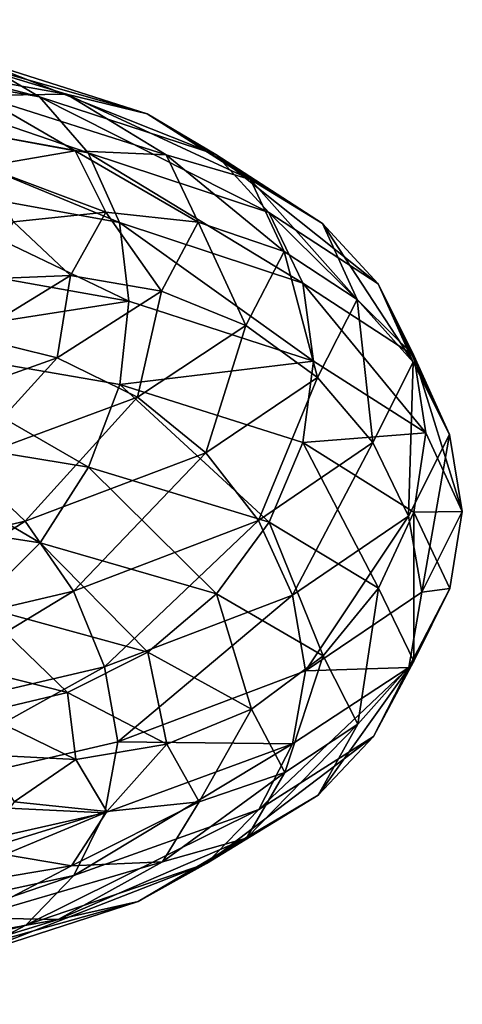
# Model space of a CAD drawing. Header units: metres. Extents: x -109 to 109, y -452 to 89.
# Tile 336 of 656: x 15.58 to 19, y -131.46 to -123.86. Entities that reach past the tile are written whole.
import ezdxf

# ---------------------------------------------------------------- set-up
doc = ezdxf.new("R2010")
doc.units = ezdxf.units.M
doc.layers.add('solid_K244270000C71_000_01', color=7, linetype='CONTINUOUS')

msp = doc.modelspace()

# ---------------------------------------------------------------- linework, layer by layer
at = {"layer": 'solid_K244270000C71_000_01'}
for points in [[(13.451397, -123.856522, 870.59613), (13.88169, -124.122383, 871.083862), (15.73385, -124.452393, 868.399597)], [(15.246146, -124.164093, 867.989197), (13.451397, -123.856522, 870.59613), (15.73385, -124.452393, 868.399597)], [(14.055089, -124.094666, 867.224915), (14.672877, -124.045753, 867.589294), (15.942776, -124.432686, 864.828674)], [(14.672877, -124.045753, 867.589294), (15.246146, -124.164093, 867.989197), (16.56566, -124.584534, 865.12854)], [(15.942776, -124.432686, 864.828674), (14.672877, -124.045753, 867.589294), (16.56566, -124.584534, 865.12854)], [(13.88169, -124.122383, 871.083862), (14.213433, -124.539406, 871.537598), (16.109858, -124.883583, 868.793274)], [(15.73385, -124.452393, 868.399597), (13.88169, -124.122383, 871.083862), (16.109858, -124.883583, 868.793274)], [(15.27152, -124.442825, 864.571777), (14.055089, -124.094666, 867.224915), (15.942776, -124.432686, 864.828674)], [(15.246146, -124.164093, 867.989197), (15.73385, -124.452393, 868.399597), (17.095573, -124.898323, 865.453308)], [(16.56566, -124.584534, 865.12854), (15.246146, -124.164093, 867.989197), (17.095573, -124.898323, 865.453308)], [(16.008253, -124.868843, 861.76001), (14.600507, -124.608063, 864.374146), (15.27152, -124.442825, 864.571777)], [(15.27152, -124.442825, 864.571777), (15.942776, -124.432686, 864.828674), (16.711893, -124.900795, 861.902649)], [(16.008253, -124.868843, 861.76001), (15.27152, -124.442825, 864.571777), (16.711893, -124.900795, 861.902649)], [(15.73385, -124.452393, 868.399597), (16.109858, -124.883583, 868.793274), (17.504124, -125.345757, 865.780396)], [(17.095573, -124.898323, 865.453308), (15.73385, -124.452393, 868.399597), (17.504124, -125.345757, 865.780396)], [(15.942776, -124.432686, 864.828674), (16.56566, -124.584534, 865.12854), (17.364826, -125.089088, 862.095947)], [(16.711893, -124.900795, 861.902649), (15.942776, -124.432686, 864.828674), (17.364826, -125.089088, 862.095947)], [(14.213433, -124.539406, 871.537598), (14.426891, -125.073227, 871.925842), (16.351795, -125.422668, 869.142395)], [(16.109858, -124.883583, 868.793274), (14.213433, -124.539406, 871.537598), (16.351795, -125.422668, 869.142395)], [(16.008253, -124.868843, 861.76001), (15.30487, -124.989731, 861.676392), (14.600507, -124.608063, 864.374146)], [(16.56566, -124.584534, 865.12854), (17.095573, -124.898323, 865.453308), (17.920305, -125.430695, 862.329468)], [(17.364826, -125.089088, 862.095947), (16.56566, -124.584534, 865.12854), (17.920305, -125.430695, 862.329468)], [(16.245913, -125.342354, 858.87207), (15.30487, -124.989731, 861.676392), (16.008253, -124.868843, 861.76001)], [(16.008253, -124.868843, 861.76001), (16.711893, -124.900795, 861.902649), (16.959997, -125.418427, 858.897034)], [(16.245913, -125.342354, 858.87207), (16.008253, -124.868843, 861.76001), (16.959997, -125.418427, 858.897034)], [(16.109858, -124.883583, 868.793274), (16.351795, -125.422668, 869.142395), (17.767, -125.891045, 866.085999)], [(17.504124, -125.345757, 865.780396), (16.109858, -124.883583, 868.793274), (17.767, -125.891045, 866.085999)], [(16.711893, -124.900795, 861.902649), (17.364826, -125.089088, 862.095947), (17.622623, -125.644974, 858.980652)], [(16.959997, -125.418427, 858.897034), (16.711893, -124.900795, 861.902649), (17.622623, -125.644974, 858.980652)], [(17.095573, -124.898323, 865.453308), (17.504124, -125.345757, 865.780396), (18.348562, -125.895943, 862.58551)], [(17.920305, -125.430695, 862.329468), (17.095573, -124.898323, 865.453308), (18.348562, -125.895943, 862.58551)], [(16.245913, -125.342354, 858.87207), (15.532085, -125.416801, 858.905701), (15.30487, -124.989731, 861.676392)], [(14.426891, -125.073227, 871.925842), (14.484621, -125.685883, 872.238586), (16.423031, -126.029953, 869.444031)], [(16.351795, -125.422668, 869.142395), (14.426891, -125.073227, 871.925842), (16.423031, -126.029953, 869.444031)], [(17.364826, -125.089088, 862.095947), (17.920305, -125.430695, 862.329468), (18.18635, -126.015854, 859.1203)], [(17.622623, -125.644974, 858.980652), (17.364826, -125.089088, 862.095947), (18.18635, -126.015854, 859.1203)], [(15.973841, -125.83123, 855.991821), (15.532085, -125.416801, 858.905701), (16.245913, -125.342354, 858.87207)], [(15.973841, -125.83123, 855.991821), (16.245913, -125.342354, 858.87207), (16.675966, -125.95208, 855.899536)], [(16.245913, -125.342354, 858.87207), (16.959997, -125.418427, 858.897034), (16.675966, -125.95208, 855.899536)], [(15.973841, -125.83123, 855.991821), (15.271969, -125.858597, 856.142212), (15.532085, -125.416801, 858.905701)], [(16.675966, -125.95208, 855.899536), (16.959997, -125.418427, 858.897034), (17.327497, -126.217491, 855.873901)], [(16.959997, -125.418427, 858.897034), (17.622623, -125.644974, 858.980652), (17.327497, -126.217491, 855.873901)], [(17.504124, -125.345757, 865.780396), (17.767, -125.891045, 866.085999), (18.624123, -126.448204, 862.844604)], [(18.348562, -125.895943, 862.58551), (17.504124, -125.345757, 865.780396), (18.624123, -126.448204, 862.844604)], [(16.351795, -125.422668, 869.142395), (16.423031, -126.029953, 869.444031), (17.850533, -126.493179, 866.372253)], [(17.767, -125.891045, 866.085999), (16.351795, -125.422668, 869.142395), (17.850533, -126.493179, 866.372253)], [(17.920305, -125.430695, 862.329468), (18.348562, -125.895943, 862.58551), (18.620966, -126.499931, 859.303162)], [(18.18635, -126.015854, 859.1203), (17.920305, -125.430695, 862.329468), (18.620966, -126.499931, 859.303162)], [(17.327497, -126.217491, 855.873901), (17.622623, -125.644974, 858.980652), (17.881783, -126.618172, 855.919861)], [(17.622623, -125.644974, 858.980652), (18.18635, -126.015854, 859.1203), (17.881783, -126.618172, 855.919861)], [(16.423031, -126.029953, 869.444031), (14.484621, -125.685883, 872.238586), (14.42836, -126.340515, 872.385315)], [(15.202868, -126.302788, 853.201782), (15.271969, -125.858597, 856.142212), (15.973841, -125.83123, 855.991821)], [(15.202868, -126.302788, 853.201782), (15.973841, -125.83123, 855.991821), (15.871106, -126.467651, 852.996277)], [(15.973841, -125.83123, 855.991821), (16.675966, -125.95208, 855.899536), (15.871106, -126.467651, 852.996277)], [(17.767, -125.891045, 866.085999), (17.850533, -126.493179, 866.372253), (18.716921, -127.045288, 863.11377)], [(18.624123, -126.448204, 862.844604), (17.767, -125.891045, 866.085999), (18.716921, -127.045288, 863.11377)], [(18.348562, -125.895943, 862.58551), (18.624123, -126.448204, 862.844604), (18.900616, -127.059692, 859.514343)], [(18.620966, -126.499931, 859.303162), (18.348562, -125.895943, 862.58551), (18.900616, -127.059692, 859.514343)], [(15.871106, -126.467651, 852.996277), (16.675966, -125.95208, 855.899536), (16.49119, -126.771309, 852.865051)], [(16.675966, -125.95208, 855.899536), (17.327497, -126.217491, 855.873901), (16.49119, -126.771309, 852.865051)], [(17.881783, -126.618172, 855.919861), (18.18635, -126.015854, 859.1203), (18.30912, -127.121506, 856.029785)], [(18.18635, -126.015854, 859.1203), (18.620966, -126.499931, 859.303162), (18.30912, -127.121506, 856.029785)], [(16.423031, -126.029953, 869.444031), (14.42836, -126.340515, 872.385315), (16.35346, -126.672363, 869.599426)], [(17.850533, -126.493179, 866.372253), (16.423031, -126.029953, 869.444031), (16.35346, -126.672363, 869.599426)], [(16.49119, -126.771309, 852.865051), (17.327497, -126.217491, 855.873901), (17.018723, -127.201378, 852.820618)], [(17.327497, -126.217491, 855.873901), (17.881783, -126.618172, 855.919861), (17.018723, -127.201378, 852.820618)], [(15.202868, -126.302788, 853.201782), (15.871106, -126.467651, 852.996277), (14.569446, -126.930374, 850.272034)], [(14.42836, -126.340515, 872.385315), (14.216184, -126.999451, 872.429443), (16.112974, -127.309906, 869.680603)], [(16.35346, -126.672363, 869.599426), (14.42836, -126.340515, 872.385315), (16.112974, -127.309906, 869.680603)], [(14.569446, -126.930374, 850.272034), (15.871106, -126.467651, 852.996277), (15.138674, -127.270424, 850.042419)], [(15.871106, -126.467651, 852.996277), (16.49119, -126.771309, 852.865051), (15.138674, -127.270424, 850.042419)], [(18.624123, -126.448204, 862.844604), (18.716921, -127.045288, 863.11377), (18.999571, -127.652046, 859.764954)], [(18.900616, -127.059692, 859.514343), (18.624123, -126.448204, 862.844604), (18.999571, -127.652046, 859.764954)], [(17.850533, -126.493179, 866.372253), (16.35346, -126.672363, 869.599426), (17.768808, -127.121414, 866.539856)], [(18.716921, -127.045288, 863.11377), (17.850533, -126.493179, 866.372253), (17.768808, -127.121414, 866.539856)], [(18.30912, -127.121506, 856.029785), (18.620966, -126.499931, 859.303162), (18.584085, -127.689049, 856.193115)], [(18.620966, -126.499931, 859.303162), (18.900616, -127.059692, 859.514343), (18.584085, -127.689049, 856.193115)], [(17.018723, -127.201378, 852.820618), (17.881783, -126.618172, 855.919861), (17.425434, -127.723755, 852.860107)], [(17.881783, -126.618172, 855.919861), (18.30912, -127.121506, 856.029785), (17.425434, -127.723755, 852.860107)], [(16.35346, -126.672363, 869.599426), (16.112974, -127.309906, 869.680603), (17.507511, -127.735046, 866.661682)], [(17.768808, -127.121414, 866.539856), (16.35346, -126.672363, 869.599426), (17.507511, -127.735046, 866.661682)], [(15.138674, -127.270424, 850.042419), (16.49119, -126.771309, 852.865051), (15.62294, -127.728477, 849.913635)], [(16.49119, -126.771309, 852.865051), (17.018723, -127.201378, 852.820618), (15.62294, -127.728477, 849.913635)], [(14.216184, -126.999451, 872.429443), (13.885524, -127.610901, 872.348511), (15.738196, -127.894051, 869.658203)], [(16.112974, -127.309906, 869.680603), (14.216184, -126.999451, 872.429443), (15.738196, -127.894051, 869.658203)], [(18.716921, -127.045288, 863.11377), (17.768808, -127.121414, 866.539856), (18.626019, -127.658081, 863.294678)], [(18.584085, -127.689049, 856.193115), (18.900616, -127.059692, 859.514343), (18.687002, -128.275955, 856.430359)], [(18.999571, -127.652046, 859.764954), (18.716921, -127.045288, 863.11377), (18.626019, -127.658081, 863.294678)], [(18.900616, -127.059692, 859.514343), (18.999571, -127.652046, 859.764954), (18.687002, -128.275955, 856.430359)], [(17.425434, -127.723755, 852.860107), (18.30912, -127.121506, 856.029785), (17.68713, -128.299103, 852.977234)], [(17.768808, -127.121414, 866.539856), (17.507511, -127.735046, 866.661682), (18.352114, -128.245972, 863.459717)], [(18.30912, -127.121506, 856.029785), (18.584085, -127.689049, 856.193115), (17.68713, -128.299103, 852.977234)], [(18.626019, -127.658081, 863.294678), (17.768808, -127.121414, 866.539856), (18.352114, -128.245972, 863.459717)], [(15.62294, -127.728477, 849.913635), (17.018723, -127.201378, 852.820618), (15.996297, -128.269058, 849.887512)], [(17.018723, -127.201378, 852.820618), (17.425434, -127.723755, 852.860107), (15.996297, -128.269058, 849.887512)], [(15.138674, -127.270424, 850.042419), (15.62294, -127.728477, 849.913635), (13.73794, -128.164505, 847.281738)], [(16.112974, -127.309906, 869.680603), (15.738196, -127.894051, 869.658203), (17.100296, -128.288544, 866.703796)], [(17.507511, -127.735046, 866.661682), (16.112974, -127.309906, 869.680603), (17.100296, -128.288544, 866.703796)], [(15.738196, -127.894051, 869.658203), (13.885524, -127.610901, 872.348511), (15.251497, -128.380112, 869.530945)], [(17.68713, -128.299103, 852.977234), (18.584085, -127.689049, 856.193115), (17.788174, -128.883408, 853.188599)], [(18.584085, -127.689049, 856.193115), (18.687002, -128.275955, 856.430359), (17.788174, -128.883408, 853.188599)], [(18.626019, -127.658081, 863.294678), (18.352114, -128.245972, 863.459717), (18.624569, -128.809631, 860.169556)], [(18.90254, -128.24852, 859.960266), (18.626019, -127.658081, 863.294678), (18.624569, -128.809631, 860.169556)], [(18.999571, -127.652046, 859.764954), (18.626019, -127.658081, 863.294678), (18.90254, -128.24852, 859.960266)], [(18.687002, -128.275955, 856.430359), (18.999571, -127.652046, 859.764954), (18.90254, -128.24852, 859.960266)], [(13.73794, -128.164505, 847.281738), (15.62294, -127.728477, 849.913635), (14.066248, -128.721832, 847.196777)], [(15.62294, -127.728477, 849.913635), (15.996297, -128.269058, 849.887512), (14.066248, -128.721832, 847.196777)], [(15.996297, -128.269058, 849.887512), (17.425434, -127.723755, 852.860107), (16.236528, -128.851929, 849.961609)], [(17.425434, -127.723755, 852.860107), (17.68713, -128.299103, 852.977234), (16.236528, -128.851929, 849.961609)], [(17.507511, -127.735046, 866.661682), (17.100296, -128.288544, 866.703796), (17.925255, -128.766388, 863.570251)], [(18.352114, -128.245972, 863.459717), (17.507511, -127.735046, 866.661682), (17.925255, -128.766388, 863.570251)], [(15.738196, -127.894051, 869.658203), (15.251497, -128.380112, 869.530945), (16.571474, -128.739288, 866.661011)], [(17.100296, -128.288544, 866.703796), (15.738196, -127.894051, 869.658203), (16.571474, -128.739288, 866.661011)], [(14.066248, -128.721832, 847.196777), (15.996297, -128.269058, 849.887512), (14.277495, -129.311691, 847.232361)], [(15.996297, -128.269058, 849.887512), (16.236528, -128.851929, 849.961609), (14.277495, -129.311691, 847.232361)], [(16.236528, -128.851929, 849.961609), (17.68713, -128.299103, 852.977234), (16.338779, -129.431473, 850.162964)], [(17.68713, -128.299103, 852.977234), (17.788174, -128.883408, 853.188599), (16.338779, -129.431473, 850.162964)], [(17.100296, -128.288544, 866.703796), (16.571474, -128.739288, 866.661011), (17.37092, -129.178894, 863.617249)], [(17.925255, -128.766388, 863.570251), (17.100296, -128.288544, 866.703796), (17.37092, -129.178894, 863.617249)], [(17.788174, -128.883408, 853.188599), (18.687002, -128.275955, 856.430359), (18.585978, -128.856888, 856.634766)], [(18.352114, -128.245972, 863.459717), (17.925255, -128.766388, 863.570251), (18.191372, -129.295517, 860.350464)], [(18.624569, -128.809631, 860.169556), (18.352114, -128.245972, 863.459717), (18.191372, -129.295517, 860.350464)], [(18.90254, -128.24852, 859.960266), (18.624569, -128.809631, 860.169556), (18.312662, -129.390976, 856.888123)], [(18.585978, -128.856888, 856.634766), (18.90254, -128.24852, 859.960266), (18.312662, -129.390976, 856.888123)], [(18.687002, -128.275955, 856.430359), (18.90254, -128.24852, 859.960266), (18.585978, -128.856888, 856.634766)], [(15.251497, -128.380112, 869.530945), (14.678899, -128.729675, 869.302185), (15.949319, -129.050827, 866.532104)], [(16.571474, -128.739288, 866.661011), (15.251497, -128.380112, 869.530945), (15.949319, -129.050827, 866.532104)], [(15.949319, -129.050827, 866.532104), (14.678899, -128.729675, 869.302185), (15.278306, -129.211304, 866.330566)], [(16.571474, -128.739288, 866.661011), (15.949319, -129.050827, 866.532104), (16.71875, -129.449219, 863.594543)], [(17.37092, -129.178894, 863.617249), (16.571474, -128.739288, 866.661011), (16.71875, -129.449219, 863.594543)], [(17.925255, -128.766388, 863.570251), (17.37092, -129.178894, 863.617249), (17.628809, -129.668045, 860.489685)], [(18.191372, -129.295517, 860.350464), (17.925255, -128.766388, 863.570251), (17.628809, -129.668045, 860.489685)], [(18.624569, -128.809631, 860.169556), (18.191372, -129.295517, 860.350464), (17.886721, -129.841965, 857.13916)], [(18.312662, -129.390976, 856.888123), (18.624569, -128.809631, 860.169556), (17.886721, -129.841965, 857.13916)], [(14.277495, -129.311691, 847.232361), (16.236528, -128.851929, 849.961609), (14.370113, -129.889679, 847.410889)], [(16.236528, -128.851929, 849.961609), (16.338779, -129.431473, 850.162964), (14.370113, -129.889679, 847.410889)], [(16.338779, -129.431473, 850.162964), (17.788174, -128.883408, 853.188599), (17.688931, -129.446609, 853.414795)], [(18.585978, -128.856888, 856.634766), (18.312662, -129.390976, 856.888123), (17.428806, -129.954285, 853.710754)], [(17.688931, -129.446609, 853.414795), (18.585978, -128.856888, 856.634766), (17.428806, -129.954285, 853.710754)], [(17.788174, -128.883408, 853.188599), (18.585978, -128.856888, 856.634766), (17.688931, -129.446609, 853.414795)], [(15.949319, -129.050827, 866.532104), (15.278306, -129.211304, 866.330566), (16.015368, -129.568069, 863.507996)], [(16.71875, -129.449219, 863.594543), (15.949319, -129.050827, 866.532104), (16.015368, -129.568069, 863.507996)], [(16.015368, -129.568069, 863.507996), (15.278306, -129.211304, 866.330566), (15.311728, -129.532715, 863.366211)], [(17.37092, -129.178894, 863.617249), (16.71875, -129.449219, 863.594543), (16.966957, -129.895218, 860.576233)], [(17.628809, -129.668045, 860.489685), (17.37092, -129.178894, 863.617249), (16.966957, -129.895218, 860.576233)], [(18.191372, -129.295517, 860.350464), (17.628809, -129.668045, 860.489685), (17.333578, -130.174042, 857.3703)], [(17.886721, -129.841965, 857.13916), (18.191372, -129.295517, 860.350464), (17.333578, -130.174042, 857.3703)], [(14.370113, -129.889679, 847.410889), (16.338779, -129.431473, 850.162964), (16.238182, -129.980392, 850.395447)], [(17.688931, -129.446609, 853.414795), (17.428806, -129.954285, 853.710754), (15.999392, -130.463058, 850.731079)], [(16.238182, -129.980392, 850.395447), (17.688931, -129.446609, 853.414795), (15.999392, -130.463058, 850.731079)], [(16.338779, -129.431473, 850.162964), (17.688931, -129.446609, 853.414795), (16.238182, -129.980392, 850.395447)], [(18.312662, -129.390976, 856.888123), (17.886721, -129.841965, 857.13916), (17.023422, -130.371078, 854.029419)], [(17.428806, -129.954285, 853.710754), (18.312662, -129.390976, 856.888123), (17.023422, -130.371078, 854.029419)], [(16.71875, -129.449219, 863.594543), (16.015368, -129.568069, 863.507996), (16.25313, -129.970459, 860.608032)], [(16.966957, -129.895218, 860.576233), (16.71875, -129.449219, 863.594543), (16.25313, -129.970459, 860.608032)], [(16.015368, -129.568069, 863.507996), (15.311728, -129.532715, 863.366211), (15.539046, -129.893799, 860.584961)], [(16.25313, -129.970459, 860.608032), (16.015368, -129.568069, 863.507996), (15.539046, -129.893799, 860.584961)], [(17.628809, -129.668045, 860.489685), (16.966957, -129.895218, 860.576233), (16.68281, -130.357452, 857.565735)], [(17.333578, -130.174042, 857.3703), (17.628809, -129.668045, 860.489685), (16.68281, -130.357452, 857.565735)], [(14.370113, -129.889679, 847.410889), (16.238182, -129.980392, 850.395447), (14.278949, -130.422913, 847.663086)], [(16.25313, -129.970459, 860.608032), (15.539046, -129.893799, 860.584961), (15.278812, -130.269791, 857.810547)], [(16.966957, -129.895218, 860.576233), (16.25313, -129.970459, 860.608032), (15.980939, -130.388412, 857.715393)], [(16.68281, -130.357452, 857.565735), (16.966957, -129.895218, 860.576233), (15.980939, -130.388412, 857.715393)], [(17.886721, -129.841965, 857.13916), (17.333578, -130.174042, 857.3703), (16.496979, -130.663422, 854.349304)], [(17.023422, -130.371078, 854.029419), (17.886721, -129.841965, 857.13916), (16.496979, -130.663422, 854.349304)], [(16.238182, -129.980392, 850.395447), (15.999392, -130.463058, 850.731079), (14.06897, -130.882782, 848.034485)], [(14.278949, -130.422913, 847.663086), (16.238182, -129.980392, 850.395447), (14.06897, -130.882782, 848.034485)], [(15.980939, -130.388412, 857.715393), (16.25313, -129.970459, 860.608032), (15.278812, -130.269791, 857.810547)], [(17.428806, -129.954285, 853.710754), (17.023422, -130.371078, 854.029419), (15.627255, -130.847443, 851.112915)], [(15.999392, -130.463058, 850.731079), (17.428806, -129.954285, 853.710754), (15.627255, -130.847443, 851.112915)], [(17.333578, -130.174042, 857.3703), (16.68281, -130.357452, 857.565735), (15.877619, -130.803848, 854.649841)], [(16.496979, -130.663422, 854.349304), (17.333578, -130.174042, 857.3703), (15.877619, -130.803848, 854.649841)], [(15.980939, -130.388412, 857.715393), (15.278812, -130.269791, 857.810547), (14.541385, -130.631348, 855.122742)], [(16.68281, -130.357452, 857.565735), (15.980939, -130.388412, 857.715393), (15.209622, -130.79126, 854.913391)], [(15.877619, -130.803848, 854.649841), (16.68281, -130.357452, 857.565735), (15.209622, -130.79126, 854.913391)], [(15.209622, -130.79126, 854.913391), (15.980939, -130.388412, 857.715393), (14.541385, -130.631348, 855.122742)], [(17.023422, -130.371078, 854.029419), (16.496979, -130.663422, 854.349304), (15.143988, -131.102097, 851.515625)], [(15.627255, -130.847443, 851.112915), (17.023422, -130.371078, 854.029419), (15.143988, -131.102097, 851.515625)], [(15.999392, -130.463058, 850.731079), (15.627255, -130.847443, 851.112915), (13.741735, -131.237549, 848.473022)], [(14.06897, -130.882782, 848.034485), (15.999392, -130.463058, 850.731079), (13.741735, -131.237549, 848.473022)], [(16.496979, -130.663422, 854.349304), (15.877619, -130.803848, 854.649841), (14.575424, -131.201675, 851.914246)], [(15.143988, -131.102097, 851.515625), (16.496979, -130.663422, 854.349304), (14.575424, -131.201675, 851.914246)], [(15.877619, -130.803848, 854.649841), (15.209622, -130.79126, 854.913391), (13.962214, -131.147675, 852.283997)], [(14.575424, -131.201675, 851.914246), (15.877619, -130.803848, 854.649841), (13.962214, -131.147675, 852.283997)], [(15.627255, -130.847443, 851.112915), (15.143988, -131.102097, 851.515625), (13.316775, -131.457733, 848.950195)], [(13.741735, -131.237549, 848.473022), (15.627255, -130.847443, 851.112915), (13.316775, -131.457733, 848.950195)]]:
    msp.add_3dface(points, dxfattribs=at)

doc.saveas('drawing.dxf')
